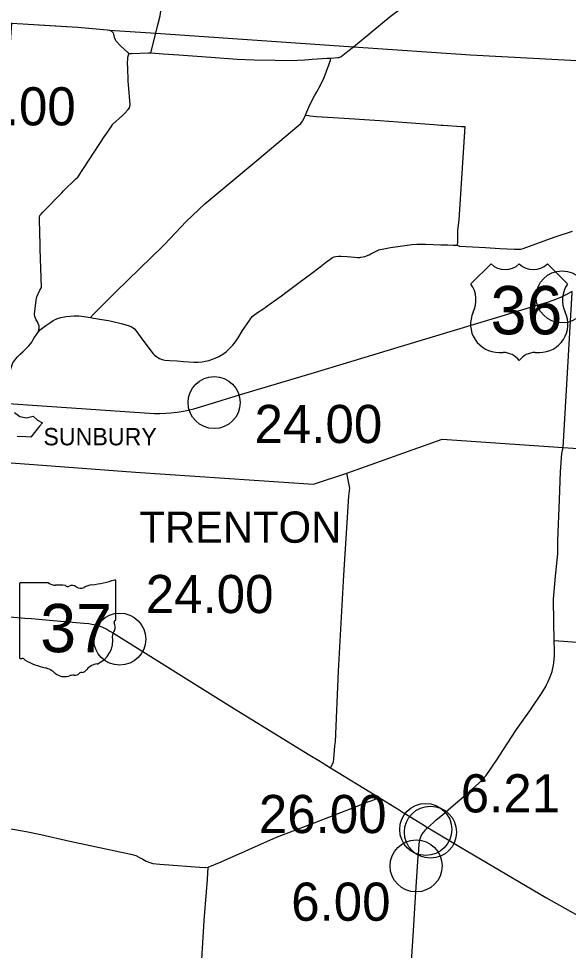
# Model space of a CAD drawing. Extents: x 1659811 to 1934326, y 644115 to 934867.
# Drawn here: x 1872161 to 1888004, y 804378 to 831231 of the extents above; entities that cross this region are included whole.
import ezdxf

# ---------------------------------------------------------------- set-up
doc = ezdxf.new("R2010")
doc.units = 0
for name, color, linetype in [('Default', 7, 'Continuous'), ('GM_X_Corporation', 7, 'Continuous'), ('GM_X_Corporation_Text', 7, 'Continuous'), ('GM_X_County_Road', 7, 'Continuous'), ('GM_X_State_Route', 7, 'Continuous'), ('GM_X_State_Shield', 7, 'Continuous'), ('GM_X_Township', 7, 'Continuous'), ('GM_X_Township_Road', 7, 'Continuous'), ('GM_X_Township_Text', 7, 'Continuous'), ('GM_X_US_Route', 7, 'Continuous'), ('GM_X_US_Shield', 7, 'Continuous')]:
    doc.layers.add(name, color=color, linetype=linetype)

msp = doc.modelspace()

# ---------------------------------------------------------------- linework, layer by layer
at = {"layer": 'Default'}
for centre in [(1887823, 823212), (1877795, 820165), (1875074, 813348), (1883893, 807863), (1884030, 807785), (1883616, 806812)]:
    msp.add_circle(centre, 750, dxfattribs=at)
at = {"layer": 'GM_X_Corporation'}
msp.add_lwpolyline([(1872043, 819876), (1872199, 819766), (1872392, 819723), (1872582, 819770), (1872706, 819663), (1872848, 819582), (1872764, 819484), (1872661, 819350), (1872513, 819172), (1872369, 819183), (1872118, 819190)], dxfattribs=at)
at = {"layer": 'GM_X_County_Road'}
for points in [[(1881648, 830290), (1881808, 830417), (1882869, 831288), (1883240, 831567)], [(1874227, 822615), (1874317, 822710), (1874959, 823358), (1876327, 824682), (1876365, 824720), (1876987, 825381), (1877524, 825893), (1879029, 827144), (1880240, 828159), (1880290, 828209), (1880342, 828279), (1880387, 828358), (1880432, 828452), (1880464, 828542), (1880520, 828684), (1880625, 828898), (1880689, 829004), (1880756, 829118), (1880864, 829316), (1880962, 829539), (1881103, 829903), (1881150, 830037), (1881159, 830094), (1881361, 830106), (1881400, 830115), (1881455, 830137), (1881648, 830290)], [(1872724, 822198), (1872792, 822267), (1872943, 822383), (1873056, 822467), (1873160, 822533), (1873276, 822590), (1873373, 822621), (1873532, 822646), (1873759, 822667), (1873891, 822665), (1873977, 822657), (1874044, 822647), (1874227, 822615), (1874315, 822599), (1874444, 822579), (1874557, 822560), (1874752, 822527), (1874836, 822512), (1875152, 822435), (1875346, 822380), (1875416, 822349), (1875458, 822321), (1875497, 822287), (1875565, 822207), (1875667, 822073), (1875831, 821849), (1875981, 821648), (1876039, 821575), (1876079, 821533), (1876143, 821482), (1876217, 821438), (1876297, 821406), (1876374, 821389), (1876519, 821376), (1876727, 821364), (1876913, 821349), (1877214, 821328), (1877336, 821330), (1877454, 821342), (1877534, 821356), (1877649, 821382), (1877722, 821406), (1877821, 821445), (1877928, 821496), (1878043, 821558), (1878138, 821626), (1878219, 821701), (1878331, 821818), (1878413, 821920), (1878486, 822032), (1878616, 822239), (1878743, 822436), (1878811, 822535), (1878842, 822578), (1878871, 822613), (1878895, 822642), (1878934, 822678), (1878967, 822704), (1879044, 822758), (1879197, 822860), (1879414, 823008), (1879735, 823245), (1879901, 823370), (1880245, 823625), (1880570, 823871), (1880847, 824079), (1881042, 824227), (1881087, 824259), (1881166, 824319), (1881210, 824345), (1881256, 824365), (1881305, 824380), (1881378, 824389), (1881448, 824388), (1881628, 824373), (1881838, 824352), (1881925, 824346), (1881993, 824349), (1882027, 824352), (1882091, 824364), (1882142, 824378), (1882259, 824424), (1882312, 824450), (1882368, 824481), (1882502, 824549), (1882531, 824563), (1882576, 824578), (1882637, 824590), (1882881, 824632), (1883086, 824662), (1883290, 824696), (1883493, 824720), (1883640, 824734), (1883773, 824733), (1883887, 824727), (1884332, 824715), (1884531, 824707), (1884682, 824698), (1884802, 824698), (1884869, 824677), (1885617, 824633), (1886029, 824607), (1886447, 824588), (1886561, 824584), (1886629, 824591), (1886701, 824609), (1887064, 824744), (1887621, 824941), (1888121, 825102)], [(1883945, 807913), (1884121, 808063), (1884192, 808137), (1884375, 808287), (1884615, 808499), (1884999, 808823), (1885413, 809183), (1885505, 809275), (1885580, 809356), (1885631, 809420), (1885760, 809600), (1885818, 809685), (1885938, 809865), (1886242, 810330), (1886511, 810739), (1886917, 811312), (1887249, 811810), (1887355, 811986), (1887375, 812027), (1887424, 812129), (1887477, 812258), (1887533, 812417), (1887573, 812593), (1887586, 812678), (1887600, 812854), (1887602, 813023), (1887597, 813309), (1887587, 813833), (1887573, 814503), (1887636, 815166), (1887701, 815803), (1887705, 816183), (1887748, 817374), (1887780, 818173), (1887818, 818696), (1887858, 818871), (1888113, 823336)], [(1871742, 820151), (1871742, 820151), (1871754, 820333), (1871771, 820532), (1871780, 820600), (1871796, 820672), (1871893, 821017), (1871942, 821170), (1871996, 821311), (1872051, 821390), (1872132, 821486), (1872206, 821558), (1872281, 821630), (1872352, 821694), (1872457, 821804), (1872502, 821861), (1872537, 821910), (1872571, 821965), (1872610, 822031), (1872673, 822132), (1872724, 822198)], [(1871277, 818480), (1872206, 818406), (1875525, 818156), (1880663, 817814), (1881619, 818131), (1884362, 819111), (1887858, 818871), (1889457, 818761), (1891623, 818604), (1892346, 818560), (1895326, 818344), (1897532, 818224), (1897769, 818211), (1897801, 818204), (1897822, 818179)], [(1870615, 808110), (1872380, 807804), (1872796, 807716), (1873633, 807525), (1875394, 807147), (1875535, 807109), (1875625, 807069), (1875741, 807006), (1875837, 806950), (1875938, 806910), (1876028, 806878), (1876232, 806859), (1877504, 806767), (1877627, 806773), (1878001, 806934), (1879588, 807637), (1880629, 808038), (1881916, 808534), (1882228, 808657), (1882321, 808690), (1882416, 808728), (1882452, 808749), (1882473, 808770), (1882507, 808811)], [(1877369, 802994), (1877508, 805242), (1877600, 806419), (1877627, 806773)]]:
    msp.add_lwpolyline(points, dxfattribs=at)
at = {"layer": 'GM_X_State_Route'}
for points in [[(1871910, 813989), (1872340, 813955), (1872527, 813939), (1873053, 813896), (1874044, 813812), (1874182, 813797), (1874274, 813782), (1874381, 813759), (1874562, 813699), (1874700, 813634), (1874793, 813581), (1874892, 813523), (1878383, 811338), (1880549, 810005), (1880810, 809846), (1880939, 809769), (1881144, 809643), (1882507, 808811), (1883124, 808426), (1883245, 808350), (1883608, 808131), (1883859, 807974), (1883945, 807913)], [(1883681, 807137), (1883700, 807443), (1883727, 807565), (1883754, 807653), (1883783, 807713), (1883829, 807777), (1883885, 807848), (1883945, 807913)], [(1883945, 807913), (1884008, 807879), (1884894, 807348), (1887358, 805901), (1889702, 804583), (1889965, 804433), (1890068, 804367), (1890146, 804309), (1890221, 804252), (1890297, 804190), (1890369, 804123), (1890999, 803432), (1891373, 803023), (1891553, 802825), (1892288, 802025), (1892862, 801410), (1894115, 800116), (1894249, 799980), (1894338, 799884), (1894447, 799772), (1895444, 798735), (1896641, 797536)], [(1882720, 791504), (1882978, 795867), (1883003, 796429), (1883088, 797714), (1883392, 802588), (1883500, 804351), (1883543, 804938), (1883588, 805754), (1883679, 807097), (1883681, 807137)]]:
    msp.add_lwpolyline(points, dxfattribs=at)
at = {"layer": 'GM_X_State_Shield'}
for p, q in [((1873024, 814972), (1872209, 814972)), ((1873024, 814972), (1872209, 814972)), ((1874966, 813919), (1874966, 815024)), ((1874966, 813919), (1874966, 815024)), ((1872182, 814935), (1872182, 812822)), ((1872182, 814935), (1872182, 812822)), ((1874966, 813919), (1874966, 813919)), ((1874966, 813919), (1874966, 813919))]:
    msp.add_line(p, q, dxfattribs=at)
for centre, radius, start, end in [((1872213, 814940), 32.3, 98.1301, 188.1301), ((1872213, 814940), 32.3, 98.1301, 188.1301), ((1873219, 815217), 313, 231.6195, 271.1119), ((1873219, 815217), 313, 231.6195, 271.1119), ((1873974, 817853), 2953, 275.8445, 288.9065), ((1873974, 817853), 2953, 275.8445, 288.9065), ((1874935, 815029), 31, 351.8621, 97.738), ((1874935, 815029), 31, 351.8621, 97.738), ((1873322, 813785), 1123, 80.4867, 94.9883), ((1873322, 813785), 1123, 80.4867, 94.9883), ((1873577, 814951), 90.3, 219.7921, 297.1024), ((1873577, 814951), 90.3, 219.7921, 297.1024), ((1873710, 814707), 188, 54.4667, 119.1411), ((1873710, 814707), 188, 54.4667, 119.1411), ((1873952, 815042), 226, 233.8562, 294.8282), ((1873952, 815042), 226, 233.8562, 294.8282), ((1874351, 814326), 594, 97.3462, 120.7689), ((1874351, 814326), 594, 97.3462, 120.7689), ((1874933, 813914), 33.2, 289.6038, 7.7341), ((1874933, 813914), 33.2, 289.6038, 7.7341), ((1874959, 813838), 48, 107.944, 210.337), ((1874959, 813838), 48, 107.944, 210.337), ((1874654, 813698), 288, 340.033, 23.6496), ((1874654, 813698), 288, 340.033, 23.6496), ((1874139, 813315), 739, 292.3089, 8.9858), ((1874139, 813315), 739, 292.3089, 8.9858), ((1875077, 813456), 210, 136.8065, 186.9296), ((1875077, 813456), 210, 136.8065, 186.9296), ((1872214, 812818), 32.5, 171.9584, 258.3066), ((1872214, 812818), 32.5, 171.9584, 258.3066), ((1872219, 813034), 248, 267.339, 280.6039), ((1872219, 813034), 248, 267.339, 280.6039), ((1872269, 812700), 89.5, 29.7484, 93.2717), ((1872269, 812700), 89.5, 29.7484, 93.2717), ((1873400, 814599), 2132, 240.4129, 257.1985), ((1873400, 814599), 2132, 240.4129, 257.1985), ((1874451, 812229), 404, 94.4031, 142.5768), ((1874451, 812229), 404, 94.4031, 142.5768), ((1872764, 811873), 667, 47.1842, 75.836), ((1872764, 811873), 667, 47.1842, 75.836), ((1873486, 812690), 423, 230.7004, 286.2918), ((1873486, 812690), 423, 230.7004, 286.2918), ((1873731, 811959), 348, 85.6951, 111.2099), ((1873731, 811959), 348, 85.6951, 111.2099), ((1873761, 812531), 226, 268.777, 315.5493), ((1873761, 812531), 226, 268.777, 315.5493), ((1873965, 812327), 63.5, 65.7517, 132.6484), ((1873965, 812327), 63.5, 65.7517, 132.6484), ((1873938, 812617), 239, 282.8732, 323.2771), ((1873938, 812617), 239, 282.8732, 323.2771)]:
    msp.add_arc(centre, radius, start, end, dxfattribs=at)
at = {"layer": 'GM_X_Township'}
msp.add_lwpolyline([(1891165, 802089), (1883392, 802588), (1877369, 802994), (1870008, 803514), (1870309, 808163), (1870779, 814239), (1870903, 816053), (1870933, 816495), (1870943, 816996), (1871003, 817857), (1871065, 818497), (1871124, 819057), (1871199, 820179), (1871965, 831096), (1873866, 830983), (1874715, 830911), (1874782, 830900), (1876113, 830808), (1881808, 830417), (1885186, 830186), (1888609, 830001)], dxfattribs=at)
at = {"layer": 'GM_X_Township_Road'}
for points in [[(1876176, 831049), (1876244, 831313), (1876339, 831976), (1876476, 832658), (1876479, 832675), (1876506, 832758), (1876634, 833154), (1876703, 833255), (1876835, 833358), (1876875, 833401), (1876911, 833448), (1876937, 833491), (1877010, 833643), (1877414, 834454), (1877715, 835018), (1877883, 835308), (1878069, 835602), (1878276, 835912), (1878286, 835945), (1878286, 835969), (1878279, 835990)], [(1871925, 831098), (1871965, 831096), (1873217, 831021)], [(1873217, 831021), (1873866, 830982), (1874715, 830911), (1874765, 830902)], [(1874765, 830902), (1874783, 830900), (1874828, 830878), (1874871, 830836), (1874883, 830819), (1874897, 830780), (1874913, 830695), (1874941, 830628), (1874964, 830595), (1875107, 830442), (1875306, 830250), (1875338, 830221), (1875351, 830222)], [(1875972, 830241), (1876113, 830808), (1876176, 831049)], [(1872724, 822198), (1872740, 822251), (1872755, 822319), (1872752, 822371), (1872746, 822394), (1872704, 822488), (1872669, 822549), (1872625, 822647), (1872615, 822712), (1872668, 823117), (1872687, 823211), (1872776, 823402), (1872815, 823486), (1872782, 824594), (1872778, 824698), (1872760, 825437), (1872758, 825496), (1872774, 825554), (1872808, 825595), (1872850, 825648), (1873403, 826215), (1873458, 826272), (1873801, 826601), (1873865, 826663), (1874648, 827854), (1874679, 827899), (1874830, 828116), (1874879, 828186), (1875151, 828436), (1875213, 828493), (1875315, 828614), (1875353, 828659), (1875371, 828749), (1875327, 829329), (1875320, 829415), (1875305, 829837), (1875302, 829912), (1875309, 830123), (1875338, 830221)], [(1875351, 830222), (1875410, 830224), (1875906, 830241), (1875972, 830241)], [(1875972, 830241), (1876325, 830221), (1876782, 830190), (1877695, 830124), (1878463, 830066), (1878952, 830045), (1879551, 830034), (1879982, 830022), (1880411, 830048), (1880624, 830061), (1881052, 830089), (1881159, 830094)], [(1880432, 828452), (1880452, 828445), (1880516, 828438), (1880549, 828431), (1880745, 828411), (1881545, 828362), (1882567, 828296), (1884124, 828178)], [(1884124, 828178), (1884130, 828177), (1884339, 828164), (1884399, 828160), (1884926, 828125), (1885023, 828118), (1884844, 825432), (1884839, 825362), (1884813, 825123), (1884810, 824800), (1884802, 824698)], [(1881144, 809643), (1881165, 809679), (1881231, 809806), (1881247, 809894), (1881278, 810269), (1881288, 810392), (1881379, 812426), (1881535, 815194), (1881680, 817467), (1881704, 817701), (1881619, 818131)], [(1887597, 813309), (1889585, 813162), (1890912, 813114), (1891786, 813054), (1892545, 813045), (1892856, 813096)]]:
    msp.add_lwpolyline(points, dxfattribs=at)
at = {"layer": 'GM_X_US_Route'}
msp.add_lwpolyline([(1871153, 820180), (1871199, 820179), (1871742, 820151), (1872137, 820124), (1875367, 819897), (1876072, 819853), (1876232, 819852), (1876406, 819857), (1876545, 819867), (1876727, 819890), (1876899, 819917), (1877009, 819941), (1877209, 819989), (1877624, 820113), (1878554, 820394), (1880687, 821035), (1883192, 821790), (1886098, 822667), (1886884, 822903), (1887402, 823063), (1887564, 823117), (1887787, 823203), (1887941, 823279), (1888119, 823374)], dxfattribs=at)
at = {"layer": 'GM_X_US_Shield'}
for p, q in [((1885775, 824163), (1885195, 823583)), ((1885775, 824163), (1885195, 823583)), ((1887980, 823583), (1887400, 824163)), ((1887980, 823583), (1887400, 824163)), ((1886007, 821611), (1886123, 821611)), ((1886007, 821611), (1886123, 821611)), ((1887051, 821611), (1887167, 821611)), ((1887051, 821611), (1887167, 821611))]:
    msp.add_line(p, q, dxfattribs=at)
for centre, radius, start, end in [((1886181, 824577), 580, 225.573, 314.427), ((1886181, 824577), 580, 225.573, 314.427), ((1886993, 824577), 580, 225.573, 314.427), ((1886993, 824577), 580, 225.573, 314.427), ((1884530, 823117), 812, 334.5471, 35.0009), ((1884530, 823117), 812, 334.5471, 35.0009), ((1888645, 823117), 812, 144.9991, 205.4529), ((1888645, 823117), 812, 144.9991, 205.4529), ((1885998, 822423), 812, 154.8319, 270.6383), ((1885998, 822423), 812, 154.8319, 270.6383), ((1887177, 822423), 812, 269.3617, 25.1681), ((1887177, 822423), 812, 269.3617, 25.1681), ((1886123, 821030), 580, 36.8699, 90), ((1886123, 821030), 580, 36.8699, 90), ((1887051, 821030), 580, 90, 143.1301), ((1887051, 821030), 580, 90, 143.1301)]:
    msp.add_arc(centre, radius, start, end, dxfattribs=at)

# ---------------------------------------------------------------- texts
at = {"layer": 'Default'}
for s, p in [('2.00', (1870944, 828154)), ('24.00', (1878959, 818999)), ('24.00', (1875824, 814098)), ('6.21', (1884902, 808354)), ('26.00', (1879084, 807758)), ('6.00', (1880016, 805231))]:
    msp.add_text(s, height=1100, dxfattribs=at).set_placement(p)
at = {"layer": 'GM_X_Corporation_Text'}
msp.add_text('SUNBURY', height=500, rotation=0, dxfattribs=at).set_placement((1872874, 818933))
at = {"layer": 'GM_X_State_Shield'}
msp.add_text('37', height=1392.2, dxfattribs=at).set_placement((1872782, 812971))
msp.add_text('37', height=1392.2, dxfattribs=at).set_placement((1872782, 812971))
at = {"layer": 'GM_X_Township_Text'}
msp.add_text('TRENTON', height=900, rotation=0, dxfattribs=at).set_placement((1875642, 816126))
at = {"layer": 'GM_X_US_Shield'}
msp.add_text('36', height=1392.2, dxfattribs=at).set_placement((1885760, 822133))
msp.add_text('36', height=1392.2, dxfattribs=at).set_placement((1885760, 822133))

doc.saveas('drawing.dxf')
